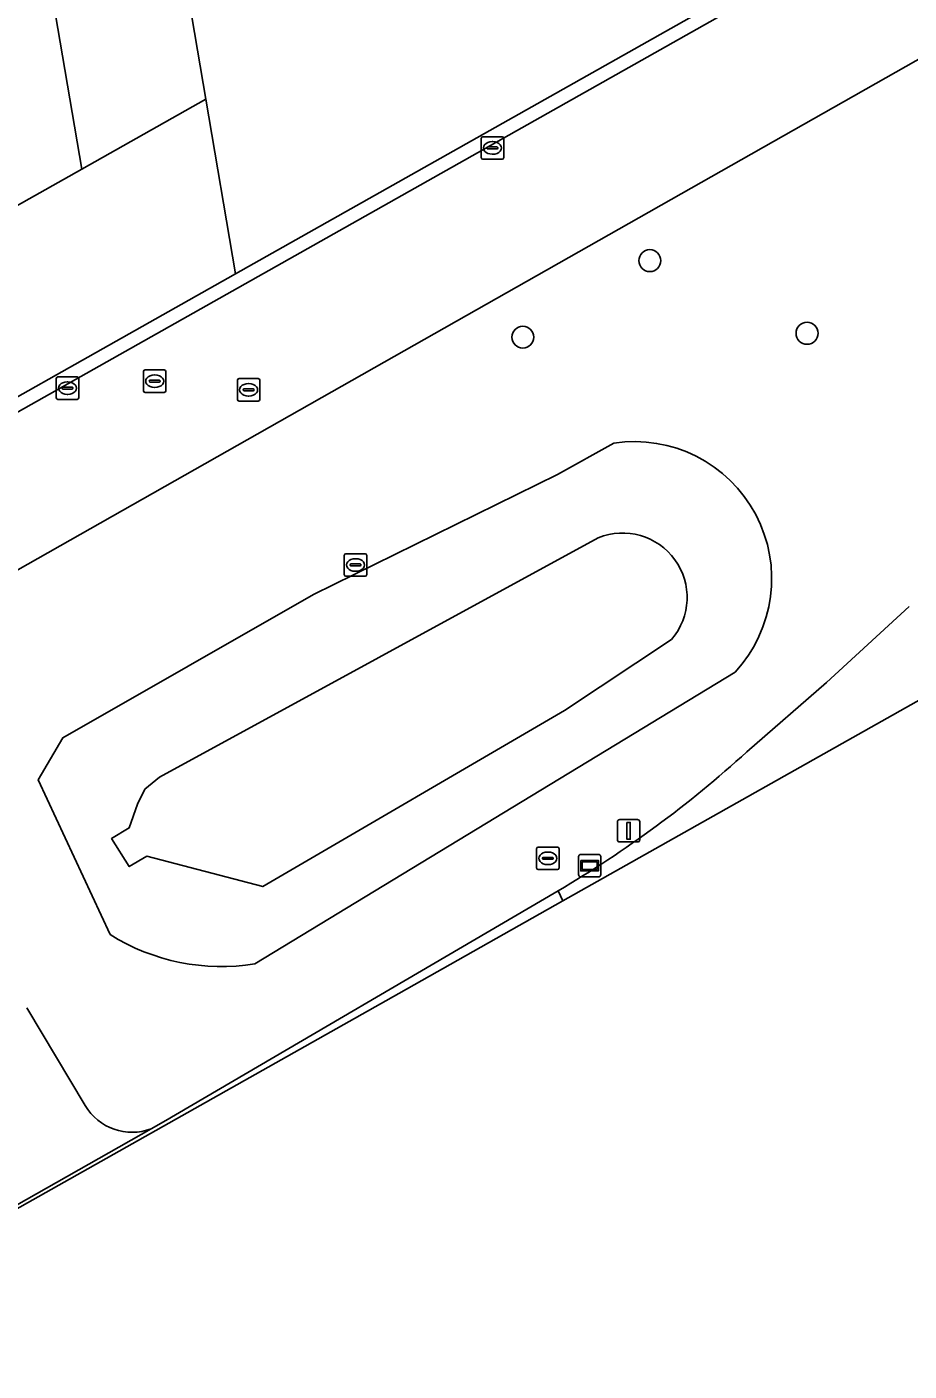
# Model space of a CAD drawing. Extents: x 154324 to 155744, y 382937 to 384188.
# Drawn here: x 155011.6 to 155050.9, y 383179.9 to 383239.7 of the extents above; entities that cross this region are included whole.
import ezdxf

# ---------------------------------------------------------------- set-up
doc = ezdxf.new("R2010")
doc.units = 0
for name, color, linetype in [('IMGEO_Berm_groen', 7, 'Continuous'), ('IMGEO_Boom', 7, 'Continuous'), ('IMGEO_Brandkraan', 7, 'Continuous'), ('IMGEO_Erf', 7, 'Continuous'), ('IMGEO_Fietspad_gesloten', 7, 'Continuous'), ('IMGEO_Groenvoorziening', 7, 'Continuous'), ('IMGEO_Kolk', 7, 'Continuous'), ('IMGEO_Lichtmast', 7, 'Continuous'), ('IMGEO_Meer_plas_ven_vijver', 7, 'Continuous'), ('IMGEO_Muur', 7, 'Continuous'), ('IMGEO_Oever', 7, 'Continuous'), ('IMGEO_Pand', 7, 'Continuous'), ('IMGEO_Parkeervlak_open', 7, 'Continuous'), ('IMGEO_Rijbaan_lokaal_gesloten', 7, 'Continuous'), ('IMGEO_Rijbaan_lokaal_open', 7, 'Continuous'), ('IMGEO_Rioolput', 7, 'Continuous'), ('IMGEO_Verklikker', 7, 'Continuous')]:
    doc.layers.add(name, color=color, linetype=linetype)

msp = doc.modelspace()

# ---------------------------------------------------------------- linework, layer by layer
at = {"layer": 'IMGEO_Berm_groen'}
for points in [[(155055.755, 383240.815), (155027.965, 383225.065), (154995.341, 383206.576), (154995.355, 383206.151)], [(155015.323, 383199.339), (155012.126, 383206.229), (155013.224, 383208.097), (155024.384, 383214.473), (155035.236, 383219.81), (155037.753, 383221.21)], [(155043.672, 383207.471), (155047.215, 383210.552), (155050.896, 383213.933)], [(155043.148, 383211.024), (155021.772, 383198.033)], [(155017.156, 383190.693), (155017.798, 383191.056), (155035.09, 383201.183), (155035.268, 383201.287)], [(155011.618, 383196.069), (155014.217, 383191.727)]]:
    msp.add_lwpolyline(points, dxfattribs=at)
for centre, radius, start, end in [((155038.671, 383215.175), 6.105, 317.16595, 98.64979), ((155009.857, 383244.623), 50.237, 300.38635, 312.3079), ((155020.278, 383207.232), 9.32, 237.87981, 279.22368), ((155016.301, 383192.958), 2.421, 210.56138, 290.6728)]:
    msp.add_arc(centre, radius, start, end, dxfattribs=at)
at = {"layer": 'IMGEO_Boom'}
for centre in [(155039.352, 383229.336), (155033.699, 383225.929), (155046.353, 383226.103)]:
    msp.add_circle(centre, 0.489, dxfattribs=at)
at = {"layer": 'IMGEO_Brandkraan'}
for p, q in [((155034.312, 383202.305), (155034.312, 383203.157)), ((155034.387, 383203.231), (155035.239, 383203.231)), ((155034.8, 383203.011), (155034.825, 383203.011)), ((155035.313, 383203.157), (155035.313, 383202.305)), ((155034.571, 383202.725), (155034.571, 383202.737)), ((155035.009, 383202.688), (155034.611, 383202.688)), ((155034.614, 383202.774), (155035.012, 383202.774)), ((155034.823, 383202.451), (155034.798, 383202.451)), ((155035.055, 383202.737), (155035.055, 383202.725)), ((155035.239, 383202.231), (155034.387, 383202.231))]:
    msp.add_line(p, q, dxfattribs=at)
for points in [[(155034.312, 383202.305), (155034.312, 383203.157)], [(155034.387, 383203.231), (155035.239, 383203.231)], [(155035.313, 383203.157), (155035.313, 383202.305)], [(155035.239, 383202.231), (155034.387, 383202.231)]]:
    msp.add_lwpolyline(points, dxfattribs=at)
for centre, radius, start, end in [((155034.389, 383203.155), 0.0765, 91.55205, 178.44795), ((155034.389, 383203.155), 0.0765, 91.55205, 178.44795), ((155035.237, 383203.155), 0.0765, 1.55205, 88.44795), ((155035.237, 383203.155), 0.0765, 1.55205, 88.44795), ((155034.611, 383202.734), 0.0403, 85.87752, 175.75265), ((155034.608, 383202.724), 0.0366, 178.93798, 274.71019), ((155035.012, 383202.731), 0.043, 264.86636, 352.45326), ((155035.016, 383202.736), 0.0386, 1.73085, 96.63898), ((155034.389, 383202.307), 0.0765, 181.55205, 268.44795), ((155034.389, 383202.307), 0.0765, 181.55205, 268.44795), ((155035.237, 383202.307), 0.0765, 271.55205, 358.44795), ((155035.237, 383202.307), 0.0765, 271.55205, 358.44795)]:
    msp.add_arc(centre, radius, start, end, dxfattribs=at)
for centre, major_axis, ratio, start_param, end_param in [((155034.799, 383202.731), (-0.387, 0.002), 0.722429, 4.712389, 7.853982), ((155034.824, 383202.731), (-0.39, 0.002), 0.717154, 1.570796, 4.712389)]:
    msp.add_ellipse(centre, major_axis=major_axis, ratio=ratio, start_param=start_param, end_param=end_param, dxfattribs=at)
at = {"layer": 'IMGEO_Erf'}
msp.add_lwpolyline([(155007.491, 383271.866), (155014.059, 383233.409), (155019.588, 383236.524), (155012.696, 383277.028), (155023.637, 383278.886), (155015.928, 383324.201), (155062.639, 383332.154), (155062.526, 383340.029), (155003.646, 383330.283)], dxfattribs=at)
at = {"layer": 'IMGEO_Fietspad_gesloten'}
for points in [[(155050.896, 383213.933), (155047.215, 383210.552), (155043.672, 383207.471)], [(155035.268, 383201.287), (155035.482, 383200.838), (155052.261, 383210.296)], [(154999.999, 383180.835), (155028.172, 383196.717), (155035.482, 383200.838), (155035.268, 383201.287), (155035.09, 383201.183), (155017.798, 383191.056), (155017.156, 383190.693), (155010.145, 383186.734), (155003.66, 383182.913), (154999.999, 383180.835)], [(155014.217, 383191.727), (155011.618, 383196.069)], [(155010.145, 383186.734), (155017.156, 383190.693)]]:
    msp.add_lwpolyline(points, dxfattribs=at)
for centre, radius, start, end in [((155009.857, 383244.623), 50.237, 300.38635, 312.3079), ((155016.301, 383192.958), 2.421, 210.56138, 290.6728)]:
    msp.add_arc(centre, radius, start, end, dxfattribs=at)
at = {"layer": 'IMGEO_Groenvoorziening'}
msp.add_lwpolyline([(155070.643, 383287.421), (155063.294, 383286.173), (155063.332, 383285.627), (155023.637, 383278.886), (155012.696, 383277.028), (155019.588, 383236.524), (155020.911, 383228.747), (155052.433, 383246.528)], dxfattribs=at)
at = {"layer": 'IMGEO_Kolk'}
for p, q in [((155031.846, 383233.925), (155031.846, 383234.777)), ((155031.921, 383234.851), (155032.773, 383234.851)), ((155032.334, 383234.631), (155032.359, 383234.631)), ((155032.847, 383234.777), (155032.847, 383233.925)), ((155032.105, 383234.345), (155032.105, 383234.357)), ((155032.543, 383234.308), (155032.145, 383234.308)), ((155032.148, 383234.394), (155032.546, 383234.394)), ((155032.357, 383234.071), (155032.332, 383234.071)), ((155032.589, 383234.357), (155032.589, 383234.345)), ((155032.773, 383233.851), (155031.921, 383233.851)), ((155012.927, 383223.234), (155012.927, 383224.086)), ((155013.002, 383224.16), (155013.854, 383224.16)), ((155013.415, 383223.94), (155013.44, 383223.94)), ((155013.928, 383224.086), (155013.928, 383223.234)), ((155013.186, 383223.654), (155013.186, 383223.666)), ((155013.624, 383223.617), (155013.226, 383223.617)), ((155013.229, 383223.703), (155013.627, 383223.703)), ((155013.438, 383223.38), (155013.413, 383223.38)), ((155013.67, 383223.666), (155013.67, 383223.654)), ((155013.854, 383223.16), (155013.002, 383223.16))]:
    msp.add_line(p, q, dxfattribs=at)
for points in [[(155031.846, 383233.925), (155031.846, 383234.777)], [(155031.921, 383234.851), (155032.773, 383234.851)], [(155032.847, 383234.777), (155032.847, 383233.925)], [(155032.773, 383233.851), (155031.921, 383233.851)], [(155012.927, 383223.234), (155012.927, 383224.086)], [(155013.002, 383224.16), (155013.854, 383224.16)], [(155013.928, 383224.086), (155013.928, 383223.234)], [(155013.854, 383223.16), (155013.002, 383223.16)]]:
    msp.add_lwpolyline(points, dxfattribs=at)
for centre, radius, start, end in [((155031.923, 383234.775), 0.0765, 91.55205, 178.44795), ((155031.923, 383234.775), 0.0765, 91.55205, 178.44795), ((155032.771, 383234.775), 0.0765, 1.55205, 88.44795), ((155032.771, 383234.775), 0.0765, 1.55205, 88.44795), ((155032.145, 383234.354), 0.0403, 85.87752, 175.75265), ((155032.142, 383234.344), 0.0366, 178.93798, 274.71019), ((155032.546, 383234.351), 0.043, 264.86636, 352.45326), ((155032.55, 383234.356), 0.0386, 1.73085, 96.63898), ((155031.923, 383233.927), 0.0765, 181.55205, 268.44795), ((155031.923, 383233.927), 0.0765, 181.55205, 268.44795), ((155032.771, 383233.927), 0.0765, 271.55205, 358.44795), ((155032.771, 383233.927), 0.0765, 271.55205, 358.44795), ((155013.004, 383224.084), 0.0765, 91.55205, 178.44795), ((155013.004, 383224.084), 0.0765, 91.55205, 178.44795), ((155013.852, 383224.084), 0.0765, 1.55205, 88.44795), ((155013.852, 383224.084), 0.0765, 1.55205, 88.44795), ((155013.226, 383223.663), 0.0403, 85.87752, 175.75265), ((155013.223, 383223.653), 0.0366, 178.93798, 274.71019), ((155013.627, 383223.66), 0.043, 264.86636, 352.45326), ((155013.631, 383223.665), 0.0386, 1.73085, 96.63898), ((155013.004, 383223.236), 0.0765, 181.55205, 268.44795), ((155013.004, 383223.236), 0.0765, 181.55205, 268.44795), ((155013.852, 383223.236), 0.0765, 271.55205, 358.44795), ((155013.852, 383223.236), 0.0765, 271.55205, 358.44795)]:
    msp.add_arc(centre, radius, start, end, dxfattribs=at)
for centre, major_axis, ratio, start_param, end_param in [((155032.333, 383234.351), (-0.387, 0.002), 0.722429, 4.712389, 7.853982), ((155032.358, 383234.351), (-0.39, 0.002), 0.717154, 1.570796, 4.712389), ((155013.414, 383223.66), (-0.387, 0.002), 0.722429, 4.712389, 7.853982), ((155013.439, 383223.66), (-0.39, 0.002), 0.717154, 1.570796, 4.712389)]:
    msp.add_ellipse(centre, major_axis=major_axis, ratio=ratio, start_param=start_param, end_param=end_param, dxfattribs=at)
at = {"layer": 'IMGEO_Lichtmast'}
for p, q in [((155037.91, 383203.558), (155037.91, 383204.358)), ((155037.91, 383204.358), (155037.91, 383203.558)), ((155038.01, 383204.458), (155038.8, 383204.458)), ((155038.8, 383204.458), (155038.01, 383204.458)), ((155038.9, 383204.358), (155038.9, 383203.558)), ((155038.9, 383203.558), (155038.9, 383204.358)), ((155038.8, 383203.458), (155038.01, 383203.458)), ((155038.01, 383203.458), (155038.8, 383203.458))]:
    msp.add_line(p, q, dxfattribs=at)
msp.add_lwpolyline([(155038.33, 383204.333), (155038.48, 383204.333), (155038.48, 383203.583), (155038.33, 383203.583), (155038.33, 383204.333)], dxfattribs=at)
for centre, start, end in [((155038.01, 383204.358), 90, 180), ((155038.01, 383204.358), 90, 180), ((155038.8, 383204.358), 0, 90), ((155038.8, 383204.358), 360, 90), ((155038.01, 383203.558), 180, 270), ((155038.01, 383203.558), 180, 270), ((155038.8, 383203.558), 270, 0), ((155038.8, 383203.558), 270, 0)]:
    msp.add_arc(centre, 0.1, start, end, dxfattribs=at)
at = {"layer": 'IMGEO_Meer_plas_ven_vijver'}
for points in [[(155037.057, 383216.998), (155017.526, 383206.342), (155016.87, 383205.804), (155016.542, 383205.148), (155016.171, 383204.084), (155015.39, 383203.611), (155016.176, 383202.367), (155016.964, 383202.826), (155022.116, 383201.471), (155035.547, 383209.305)], [(155035.547, 383209.305), (155040.324, 383212.478)]]:
    msp.add_lwpolyline(points, dxfattribs=at)
msp.add_arc((155038.143, 383214.342), 2.869, 319.48727, 112.2306, dxfattribs=at)
at = {"layer": 'IMGEO_Muur'}
msp.add_lwpolyline([(155016.964, 383202.826), (155016.176, 383202.367), (155015.39, 383203.611), (155016.171, 383204.084)], dxfattribs=at)
at = {"layer": 'IMGEO_Oever'}
for points in [[(155037.753, 383221.21), (155035.236, 383219.81), (155024.384, 383214.473), (155013.224, 383208.097), (155012.126, 383206.229), (155015.323, 383199.339)], [(155040.324, 383212.478), (155035.547, 383209.305), (155022.116, 383201.471), (155016.964, 383202.826), (155016.176, 383202.367), (155015.39, 383203.611), (155016.171, 383204.084), (155016.542, 383205.148), (155016.87, 383205.804), (155017.526, 383206.342), (155037.057, 383216.998)], [(155021.772, 383198.033), (155043.148, 383211.024)]]:
    msp.add_lwpolyline(points, dxfattribs=at)
for centre, radius, start, end in [((155038.671, 383215.175), 6.105, 317.16595, 98.64979), ((155038.143, 383214.342), 2.869, 319.48727, 112.2306), ((155020.278, 383207.232), 9.32, 237.87981, 279.22368)]:
    msp.add_arc(centre, radius, start, end, dxfattribs=at)
at = {"layer": 'IMGEO_Pand'}
msp.add_lwpolyline([(154979.95, 383215.582), (154981.386, 383216.111), (154981.866, 383215.269), (155014.059, 383233.409), (155007.491, 383271.866), (154962.295, 383264.145), (154969.397, 383222.533), (154970.312, 383222.697), (154970.556, 383221.2)], dxfattribs=at)
at = {"layer": 'IMGEO_Parkeervlak_open'}
for points in [[(155020.911, 383228.747), (155019.588, 383236.524), (155014.059, 383233.409), (154981.866, 383215.269), (154981.386, 383216.111), (154979.95, 383215.582)], [(154986.496, 383209.335), (155020.911, 383228.747)]]:
    msp.add_lwpolyline(points, dxfattribs=at)
at = {"layer": 'IMGEO_Rijbaan_lokaal_gesloten'}
for points in [[(155052.703, 383246.003), (154986.821, 383208.849)], [(154710.177, 383044.63), (154781.163, 383085.993), (154788.616, 383090.336), (154796.646, 383095.015), (154799.353, 383096.592), (154807.406, 383100.983), (154807.99, 383101.454), (154870.558, 383136.478), (154922.655, 383165.821), (154972.989, 383194.067), (154988.643, 383202.929), (154991.288, 383204.465), (154991.527, 383204.587), (154994.571, 383206.14), (154995.341, 383206.576), (155027.965, 383225.065), (155055.755, 383240.815)]]:
    msp.add_lwpolyline(points, dxfattribs=at)
at = {"layer": 'IMGEO_Rijbaan_lokaal_open'}
msp.add_lwpolyline([(155052.433, 383246.528), (155020.911, 383228.747), (154986.496, 383209.335), (154986.821, 383208.849), (155052.703, 383246.003)], dxfattribs=at)
at = {"layer": 'IMGEO_Rioolput'}
for p, q in [((155016.883, 383224.469), (155017.735, 383224.469)), ((155016.808, 383223.543), (155016.808, 383224.395)), ((155017.067, 383223.963), (155017.067, 383223.975)), ((155017.505, 383223.926), (155017.107, 383223.926)), ((155017.11, 383224.012), (155017.508, 383224.012)), ((155017.296, 383224.249), (155017.321, 383224.249)), ((155017.551, 383223.975), (155017.551, 383223.963)), ((155017.809, 383224.395), (155017.809, 383223.543)), ((155020.99, 383223.159), (155020.99, 383224.011)), ((155021.065, 383224.085), (155021.917, 383224.085)), ((155021.478, 383223.865), (155021.503, 383223.865)), ((155021.991, 383224.011), (155021.991, 383223.159)), ((155017.735, 383223.469), (155016.883, 383223.469)), ((155017.319, 383223.689), (155017.294, 383223.689)), ((155021.249, 383223.579), (155021.249, 383223.591)), ((155021.687, 383223.542), (155021.289, 383223.542)), ((155021.292, 383223.628), (155021.69, 383223.628)), ((155021.501, 383223.305), (155021.476, 383223.305)), ((155021.733, 383223.591), (155021.733, 383223.579)), ((155021.917, 383223.085), (155021.065, 383223.085)), ((155025.75, 383215.363), (155025.75, 383216.215)), ((155025.825, 383216.289), (155026.677, 383216.289)), ((155026.751, 383216.215), (155026.751, 383215.363)), ((155026.009, 383215.783), (155026.009, 383215.795)), ((155026.447, 383215.746), (155026.049, 383215.746)), ((155026.052, 383215.832), (155026.45, 383215.832)), ((155026.261, 383215.509), (155026.236, 383215.509)), ((155026.238, 383216.069), (155026.263, 383216.069)), ((155026.493, 383215.795), (155026.493, 383215.783)), ((155026.677, 383215.289), (155025.825, 383215.289))]:
    msp.add_line(p, q, dxfattribs=at)
for points in [[(155016.883, 383224.469), (155017.735, 383224.469)], [(155016.808, 383223.543), (155016.808, 383224.395)], [(155017.809, 383224.395), (155017.809, 383223.543)], [(155020.99, 383223.159), (155020.99, 383224.011)], [(155021.065, 383224.085), (155021.917, 383224.085)], [(155021.991, 383224.011), (155021.991, 383223.159)], [(155017.735, 383223.469), (155016.883, 383223.469)], [(155021.917, 383223.085), (155021.065, 383223.085)], [(155025.75, 383215.363), (155025.75, 383216.215)], [(155025.825, 383216.289), (155026.677, 383216.289)], [(155026.751, 383216.215), (155026.751, 383215.363)], [(155026.677, 383215.289), (155025.825, 383215.289)]]:
    msp.add_lwpolyline(points, dxfattribs=at)
for centre, radius, start, end in [((155016.885, 383224.393), 0.0765, 91.55205, 178.44795), ((155016.885, 383224.393), 0.0765, 91.55205, 178.44795), ((155017.733, 383224.393), 0.0765, 1.55205, 88.44795), ((155017.733, 383224.393), 0.0765, 1.55205, 88.44795), ((155017.107, 383223.972), 0.0403, 85.87752, 175.75265), ((155017.104, 383223.962), 0.0366, 178.93798, 274.71019), ((155017.508, 383223.969), 0.043, 264.86636, 352.45326), ((155017.512, 383223.974), 0.0386, 1.73085, 96.63898), ((155021.067, 383224.009), 0.0765, 91.55205, 178.44795), ((155021.067, 383224.009), 0.0765, 91.55205, 178.44795), ((155021.915, 383224.009), 0.0765, 1.55205, 88.44795), ((155021.915, 383224.009), 0.0765, 1.55205, 88.44795), ((155016.885, 383223.545), 0.0765, 181.55205, 268.44795), ((155016.885, 383223.545), 0.0765, 181.55205, 268.44795), ((155017.733, 383223.545), 0.0765, 271.55205, 358.44795), ((155017.733, 383223.545), 0.0765, 271.55205, 358.44795), ((155021.289, 383223.588), 0.0403, 85.87752, 175.75265), ((155021.286, 383223.578), 0.0366, 178.93798, 274.71019), ((155021.69, 383223.585), 0.043, 264.86636, 352.45326), ((155021.694, 383223.59), 0.0386, 1.73085, 96.63898), ((155021.067, 383223.161), 0.0765, 181.55205, 268.44795), ((155021.067, 383223.161), 0.0765, 181.55205, 268.44795), ((155021.915, 383223.161), 0.0765, 271.55205, 358.44795), ((155021.915, 383223.161), 0.0765, 271.55205, 358.44795), ((155025.827, 383216.213), 0.0765, 91.55205, 178.44795), ((155025.827, 383216.213), 0.0765, 91.55205, 178.44795), ((155026.675, 383216.213), 0.0765, 1.55205, 88.44795), ((155026.675, 383216.213), 0.0765, 1.55205, 88.44795), ((155026.049, 383215.792), 0.0403, 85.87752, 175.75265), ((155026.046, 383215.782), 0.0366, 178.93798, 274.71019), ((155026.45, 383215.789), 0.043, 264.86636, 352.45326), ((155026.454, 383215.794), 0.0386, 1.73085, 96.63898), ((155025.827, 383215.365), 0.0765, 181.55205, 268.44795), ((155025.827, 383215.365), 0.0765, 181.55205, 268.44795), ((155026.675, 383215.365), 0.0765, 271.55205, 358.44795), ((155026.675, 383215.365), 0.0765, 271.55205, 358.44795)]:
    msp.add_arc(centre, radius, start, end, dxfattribs=at)
for centre, major_axis, ratio, start_param, end_param in [((155017.295, 383223.969), (-0.387, 0.002), 0.722429, 4.712389, 7.853982), ((155017.32, 383223.969), (-0.39, 0.002), 0.717154, 1.570796, 4.712389), ((155021.477, 383223.585), (-0.387, 0.002), 0.722429, 4.712389, 7.853982), ((155021.502, 383223.585), (-0.39, 0.002), 0.717154, 1.570796, 4.712389), ((155026.237, 383215.789), (-0.387, 0.002), 0.722429, 4.712389, 7.853982), ((155026.262, 383215.789), (-0.39, 0.002), 0.717154, 1.570796, 4.712389)]:
    msp.add_ellipse(centre, major_axis=major_axis, ratio=ratio, start_param=start_param, end_param=end_param, dxfattribs=at)
at = {"layer": 'IMGEO_Verklikker'}
for p, q in [((155036.177, 383202.006), (155036.177, 383202.806)), ((155036.177, 383202.806), (155036.177, 383202.006)), ((155036.277, 383202.906), (155037.067, 383202.906)), ((155037.067, 383202.906), (155036.277, 383202.906)), ((155037.167, 383202.806), (155037.167, 383202.006)), ((155037.167, 383202.006), (155037.167, 383202.806)), ((155037.067, 383201.906), (155036.277, 383201.906)), ((155036.277, 383201.906), (155037.067, 383201.906))]:
    msp.add_line(p, q, dxfattribs=at)
for points in [[(155036.278, 383202.638), (155037.066, 383202.638), (155037.066, 383202.174), (155036.278, 383202.174), (155036.278, 383202.638)], [(155036.343, 383202.573), (155036.343, 383202.239), (155037.001, 383202.239), (155037.001, 383202.573), (155036.343, 383202.573)]]:
    msp.add_lwpolyline(points, dxfattribs=at)
for centre, start, end in [((155036.277, 383202.806), 90, 180), ((155036.277, 383202.806), 90, 180), ((155037.067, 383202.806), 0, 90), ((155037.067, 383202.806), 360, 90), ((155036.277, 383202.006), 180, 270), ((155036.277, 383202.006), 180, 270), ((155037.067, 383202.006), 270, 0), ((155037.067, 383202.006), 270, 0)]:
    msp.add_arc(centre, 0.1, start, end, dxfattribs=at)

doc.saveas('drawing.dxf')
